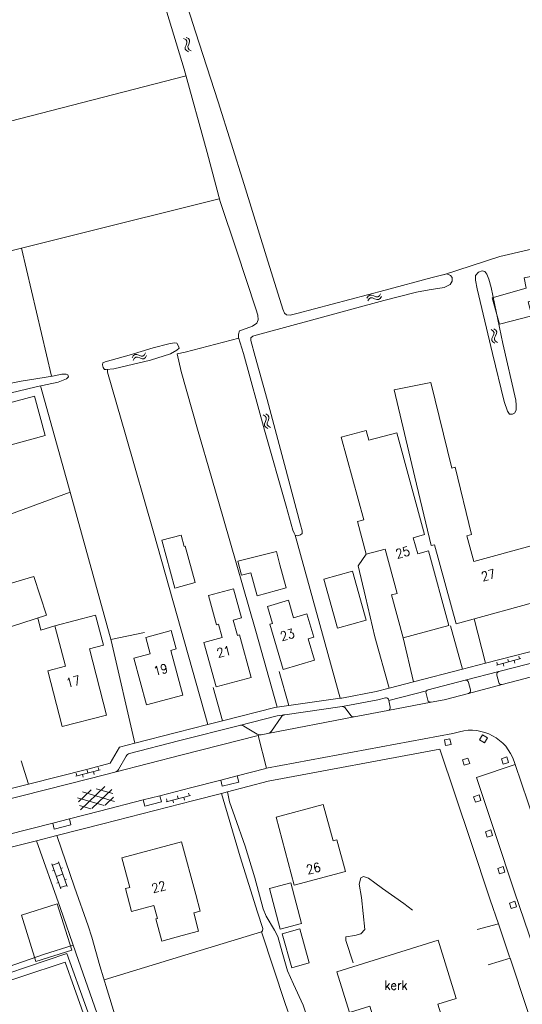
# Model space of a CAD drawing. Header units: metres. Extents: x 189705 to 199106, y 581686 to 588448.
# Tile 381 of 555: x 195532 to 195620, y 587647 to 587820. Entities that reach past the tile are written whole.
import ezdxf

# ---------------------------------------------------------------- set-up
doc = ezdxf.new("R2010")
doc.units = ezdxf.units.M
doc.layers.add('B-WA-OG-GBKN-G', color=7, linetype='Continuous', lineweight=18)
doc.styles.add('Style-STANDARD', font='STANDARD.shx')

msp = doc.modelspace()

# ---------------------------------------------------------------- linework, layer by layer
at = {"layer": 'B-WA-OG-GBKN-G'}
for p, q in [((195561.366, 587816.185), (195561.01, 587816.386)), ((195561.298, 587814.829), (195561.439, 587815.21)), ((195561.577, 587815.923), (195561.366, 587816.185)), ((195561.439, 587815.21), (195561.58, 587815.593)), ((195561.833, 587816.353), (195561.477, 587816.555)), ((195561.58, 587815.593), (195561.577, 587815.923)), ((195561.767, 587814.99), (195561.906, 587815.381)), ((195562.046, 587816.092), (195561.833, 587816.353)), ((195561.906, 587815.381), (195562.049, 587815.763)), ((195562.049, 587815.763), (195562.046, 587816.092)), ((195561.304, 587814.49), (195561.298, 587814.829)), ((195561.513, 587814.238), (195561.304, 587814.49)), ((195561.868, 587814.038), (195561.513, 587814.238)), ((195561.774, 587814.664), (195561.767, 587814.99)), ((195561.981, 587814.409), (195561.774, 587814.664)), ((195562.335, 587814.207), (195561.981, 587814.409)), ((195593.128, 587770.906), (195593.34, 587771.254)), ((195593.279, 587770.433), (195593.494, 587770.779)), ((195593.34, 587771.254), (195593.601, 587771.452)), ((195593.494, 587770.779), (195593.757, 587770.976)), ((195593.601, 587771.452), (195593.939, 587771.446)), ((195593.757, 587770.976), (195594.083, 587770.971)), ((195593.939, 587771.446), (195594.315, 587771.291)), ((195594.083, 587770.971), (195594.468, 587770.818)), ((195594.315, 587771.291), (195594.693, 587771.135)), ((195594.468, 587770.818), (195594.845, 587770.66)), ((195594.693, 587771.135), (195595.022, 587771.127)), ((195594.845, 587770.66), (195595.174, 587770.652)), ((195595.022, 587771.127), (195595.292, 587771.328)), ((195595.174, 587770.652), (195595.443, 587770.855)), ((195595.292, 587771.328), (195595.506, 587771.676)), ((195595.443, 587770.855), (195595.657, 587771.203)), ((195615.197, 587765.188), (195614.86, 587765.42)), ((195615.385, 587764.909), (195615.197, 587765.188)), ((195615.677, 587765.316), (195615.34, 587765.548)), ((195615.867, 587765.037), (195615.677, 587765.316)), ((195614.989, 587763.506), (195615.012, 587763.844)), ((195615.175, 587763.236), (195614.989, 587763.506)), ((195615.012, 587763.844), (195615.186, 587764.211)), ((195615.186, 587764.211), (195615.36, 587764.581)), ((195615.36, 587764.581), (195615.385, 587764.909)), ((195615.472, 587763.638), (195615.494, 587763.963)), ((195615.656, 587763.366), (195615.472, 587763.638)), ((195615.494, 587763.963), (195615.666, 587764.341)), ((195615.666, 587764.341), (195615.842, 587764.709)), ((195615.842, 587764.709), (195615.867, 587765.037)), ((195615.511, 587763.006), (195615.175, 587763.236)), ((195615.991, 587763.134), (195615.656, 587763.366)), ((195551.996, 587760.479), (195552.195, 587760.835)), ((195552.166, 587760.012), (195552.367, 587760.367)), ((195552.195, 587760.835), (195552.447, 587761.044)), ((195552.367, 587760.367), (195552.622, 587760.574)), ((195552.447, 587761.044), (195552.786, 587761.051)), ((195552.622, 587760.574), (195552.948, 587760.582)), ((195552.786, 587761.051), (195553.167, 587760.91)), ((195552.948, 587760.582), (195553.339, 587760.444)), ((195553.167, 587760.91), (195553.551, 587760.77)), ((195553.339, 587760.444), (195553.721, 587760.301)), ((195553.551, 587760.77), (195553.88, 587760.774)), ((195553.721, 587760.301), (195554.051, 587760.306)), ((195553.88, 587760.774), (195554.142, 587760.986)), ((195554.051, 587760.306), (195554.312, 587760.519)), ((195554.142, 587760.986), (195554.342, 587761.342)), ((195554.312, 587760.519), (195554.512, 587760.875)), ((195575.283, 587750.272), (195574.933, 587750.483)), ((195575.488, 587750.005), (195575.283, 587750.272)), ((195575.333, 587749.296), (195575.483, 587749.676)), ((195575.755, 587750.429), (195575.404, 587750.64)), ((195575.483, 587749.676), (195575.488, 587750.005)), ((195575.961, 587750.163), (195575.755, 587750.429)), ((195575.803, 587749.455), (195575.956, 587749.834)), ((195575.956, 587749.834), (195575.961, 587750.163)), ((195575.18, 587748.58), (195575.182, 587748.919)), ((195575.382, 587748.322), (195575.18, 587748.58)), ((195575.182, 587748.919), (195575.333, 587749.296)), ((195575.732, 587748.114), (195575.382, 587748.322)), ((195575.654, 587748.742), (195575.655, 587749.068)), ((195575.854, 587748.482), (195575.654, 587748.742)), ((195575.655, 587749.068), (195575.803, 587749.455)), ((195576.203, 587748.271), (195575.854, 587748.482)), ((195615.818, 587706.665), (195620.063, 587707.822)), ((195615.88, 587707.2), (195616.011, 587706.718)), ((195616.976, 587706.98), (195617.107, 587706.498)), ((195617.809, 587707.726), (195617.941, 587707.243)), ((195618.906, 587707.506), (195619.037, 587707.024)), ((195619.739, 587708.252), (195619.87, 587707.769)), ((195542.099, 587687.233), (195546.362, 587688.324)), ((195542.169, 587687.767), (195542.293, 587687.283)), ((195544.106, 587688.263), (195544.23, 587687.778)), ((195545.199, 587688.026), (195545.323, 587687.542)), ((195546.044, 587688.759), (195546.168, 587688.274)), ((195543.262, 587687.531), (195543.386, 587687.046)), ((195544.821, 587684.826), (195542.609, 587682.724)), ((195547.175, 587685.396), (195542.94, 587681.365)), ((195543.305, 587684.46), (195548.916, 587682.81)), ((195548.41, 587684.9), (195544.898, 587681.555)), ((195545.663, 587685.03), (195548.587, 587684.169)), ((195561.884, 587684.262), (195562.008, 587683.777)), ((195542.433, 587683.453), (195547.088, 587682.087)), ((195548.739, 587683.541), (195547.254, 587682.126)), ((195557.938, 587682.74), (195562.202, 587683.827)), ((195558.008, 587683.274), (195558.132, 587682.789)), ((195559.101, 587683.036), (195559.224, 587682.552)), ((195559.946, 587683.768), (195560.07, 587683.283)), ((195561.039, 587683.53), (195561.162, 587683.046)), ((195542.764, 587682.092), (195544.731, 587681.514)), ((195540.6, 587667.922), (195539.078, 587672.263)), ((195539.467, 587667.525), (195537.945, 587671.866)), ((195538.011, 587671.678), (195539.144, 587672.075)), ((195538.043, 587670.682), (195538.326, 587670.781)), ((195539.491, 587671.084), (195539.774, 587671.183)), ((195538.706, 587669.696), (195539.839, 587670.093)), ((195540.185, 587669.104), (195540.469, 587669.203)), ((195538.803, 587668.513), (195539.086, 587668.613)), ((195539.401, 587667.714), (195540.534, 587668.111))]:
    msp.add_line(p, q, dxfattribs=at)
at = {"layer": 'B-WA-OG-GBKN-G', "flags": 128}
for points in [[(195556.226, 587827.406), (195556.257, 587826.997), (195557.078, 587824.282), (195561.111, 587810.972), (195565.103, 587796.386), (195567.383, 587787.803), (195570.346, 587779.12), (195573.661, 587769.032), (195574.018, 587767.96), (195574.054, 587767.139), (195573.84, 587766.531), (195573.054, 587765.995), (195571.309, 587765.371), (195570.809, 587765.192), (195570.63, 587764.62), (195570.63, 587764.013)], [(195604.528, 587774.546), (195596.323, 587772.297), (195580.845, 587768.23), (195579.667, 587767.944), (195579.024, 587768.016), (195578.703, 587768.266), (195578.382, 587768.98), (195575.538, 587778.152), (195571.623, 587790.807), (195567.061, 587805.25), (195563.104, 587817.554), (195560.435, 587825.817), (195560.256, 587826.532)], [(195503.207, 587794.849), (195561.426, 587809.821)], [(195516.129, 587775.552), (195567.252, 587788.295)], [(195606.527, 587775.018), (195616.373, 587778.186), (195637.095, 587783.014), (195650.017, 587785.822)], [(195537.879, 587757.234), (195532.602, 587779.658)], [(195614.864, 587772.792), (195616.935, 587762.965), (195619.215, 587753.055), (195619.251, 587752.198), (195619.287, 587751.304), (195618.965, 587750.804), (195618.608, 587750.625), (195618.109, 587750.625), (195617.716, 587751.126), (195617.18, 587752.805), (195615.145, 587761.203), (195612.439, 587772.547), (195612.118, 587774.048), (195612.154, 587774.87), (195612.653, 587775.477), (195613.332, 587775.691), (195613.76, 587775.584), (195614.117, 587775.084), (195614.474, 587774.226), (195614.864, 587772.792)], [(195570.63, 587764.013), (195571.487, 587761.225), (195575.194, 587747.778), (195578.972, 587734.514), (195580.146, 587730.312), (195580.36, 587729.776), (195580.574, 587729.419), (195580.896, 587729.276), (195581.467, 587729.49), (195581.752, 587729.741), (195581.752, 587730.205), (195581.467, 587731.241), (195578.684, 587741.809), (195575.619, 587753.191), (195573.516, 587760.676), (195572.804, 587763.524), (195572.804, 587763.953), (195573.126, 587764.238), (195573.733, 587764.453), (195578.66, 587765.775), (195596.054, 587770.516), (195601.782, 587771.937), (195603.996, 587772.365), (195606.638, 587772.794), (195607.673, 587773.33), (195608.03, 587773.866), (195608.03, 587774.509), (195607.78, 587774.903), (195607.102, 587775.153), (195604.528, 587774.546)], [(195615.072, 587770.956), (195621.019, 587772.638), (195620.645, 587774.445), (195622.7, 587774.881), (195623.603, 587770.769), (195621.361, 587770.239), (195621.984, 587767.809), (195616.348, 587766.345), (195615.072, 587770.956)], [(195577.409, 587699.308), (195573.681, 587712.587), (195568.014, 587732.275), (195565.949, 587739.356), (195563.45, 587748.004), (195560.597, 587758.056), (195559.885, 587761.152), (195561.277, 587761.474), (195570.659, 587763.92)], [(195547.233, 587759.789), (195551.446, 587760.933), (195555.659, 587762.219), (195558.444, 587762.934), (195559.336, 587763.113), (195559.8, 587763.006), (195560.086, 587762.505), (195560.229, 587762.184), (195559.836, 587761.791), (195558.694, 587761.183), (195555.195, 587760.075), (195551.017, 587759.075), (195548.768, 587758.539), (195547.447, 587758.432), (195547.161, 587758.432), (195546.911, 587758.753), (195546.804, 587759.253), (195546.84, 587759.611), (195547.233, 587759.789)], [(195565.224, 587696.26), (195555.777, 587729.769), (195550.825, 587747.07), (195547.69, 587757.945), (195547.684, 587758.451)], [(195539.663, 587757.619), (195538.056, 587757.262), (195532.558, 587756.404), (195525.774, 587755.046)], [(195530.537, 587754.265), (195535.159, 587755.403), (195539.015, 587756.189), (195540.514, 587756.761), (195540.836, 587757.118), (195540.729, 587757.476), (195540.443, 587757.619), (195539.663, 587757.619)], [(195541.114, 587736.931), (195535.912, 587755.557)], [(195601.494, 587739.594), (195597.905, 587754.859), (195604.335, 587756.167), (195608.014, 587741.165)], [(195520.248, 587742.92), (195524.917, 587743.999), (195525.013, 587743.647), (195536.76, 587746.842), (195534.874, 587753.777), (195524.21, 587750.877), (195523.858, 587752.171), (195522.775, 587751.876), (195522.932, 587751.298), (195518.05, 587750.262)], [(195607.464, 587713.619), (195603.909, 587726.651), (195602.017, 587726.135), (195601.241, 587728.982), (195603.191, 587729.513), (195598.334, 587747.349), (195593.472, 587746.025), (195592.998, 587747.766), (195588.631, 587746.577), (195592.567, 587732.119), (195591.449, 587731.815), (195593.011, 587726.072), (195596.295, 587726.965), (195598.401, 587719.219), (195597.429, 587718.955), (195599.468, 587711.448), (195607.464, 587713.619)], [(195608.014, 587741.165), (195608.591, 587741.304), (195611.428, 587729.527), (195610.596, 587729.299)], [(195604.941, 587727.746), (195604.385, 587727.593), (195601.494, 587739.594)], [(195521.93, 587729.859), (195541.114, 587736.931)], [(195541.114, 587736.931), (195548.31, 587710.978), (195552.481, 587692.987)], [(195561.279, 587727.506), (195563.01, 587721.106), (195559.443, 587720.141), (195557.176, 587728.525), (195560.569, 587729.442), (195561.105, 587727.459), (195561.279, 587727.506)], [(195580.574, 587729.419), (195588.441, 587700.87)], [(195610.596, 587729.299), (195611.834, 587724.792), (195621.873, 587727.549), (195624.439, 587718.207), (195608.743, 587713.898), (195604.941, 587727.746)], [(195577.873, 587724.206), (195577.284, 587726.574), (195570.496, 587724.892), (195571.119, 587722.4), (195572.806, 587722.83)], [(195597.028, 587702.651), (195594.522, 587711.646), (195592.844, 587718.65), (195591.563, 587724.057), (195593.011, 587726.072)], [(195577.873, 587724.206), (195578.961, 587720.198), (195573.894, 587718.823), (195572.806, 587722.83)], [(195524.822, 587719.238), (195534.749, 587722.161), (195536.955, 587715.407), (195526.635, 587712.091)], [(195590.606, 587723.131), (195593.001, 587714.546), (195587.973, 587713.143), (195585.578, 587721.728), (195590.606, 587723.131)], [(195564.568, 587710.655), (195566.704, 587702.847), (195572.854, 587704.529), (195570.816, 587711.981), (195570.434, 587711.877), (195569.711, 587714.531), (195571.156, 587714.925), (195569.764, 587720.03), (195565.368, 587718.831), (195566.762, 587713.721), (195567.12, 587713.819), (195567.748, 587711.526), (195564.568, 587710.655)], [(195578.432, 587705.913), (195576.134, 587713.85), (195576.562, 587713.974), (195575.698, 587716.957), (195579.373, 587718.022), (195580.261, 587714.959), (195582.61, 587715.64), (195583.793, 587711.558), (195582.852, 587711.285), (195583.946, 587707.513), (195578.432, 587705.913)], [(195547.505, 587697.917), (195544.496, 587709.505), (195546.952, 587710.143), (195545.582, 587715.416), (195538.465, 587713.567), (195540.303, 587706.491), (195537.192, 587705.683), (195539.733, 587695.899), (195547.505, 587697.917)], [(195535.489, 587714.936), (195535.982, 587712.81), (195538.465, 587713.567)], [(195609.841, 587705.958), (195607.778, 587713.543)], [(195613.917, 587707.009), (195611.88, 587714.759)], [(195548.263, 587711.147), (195554.138, 587712.373)], [(195552.285, 587707.902), (195554.486, 587699.706), (195560.844, 587701.413), (195558.742, 587709.244), (195559.679, 587709.495), (195558.816, 587712.717), (195554.396, 587711.533), (195555.162, 587708.672), (195552.285, 587707.902)], [(195599.477, 587711.45), (195601.291, 587703.752)], [(195613.917, 587707.009), (195626.236, 587710.188)], [(195609.841, 587705.958), (195613.917, 587707.009)], [(195616.22, 587705.538), (195626.277, 587708.133)], [(195579.424, 587699.593), (195577.748, 587705.562)], [(195601.291, 587703.752), (195609.841, 587705.958)], [(195610.305, 587704.012), (195616.22, 587705.538)], [(195615.861, 587704.929), (195616.198, 587703.62)], [(195626.86, 587705.88), (195616.809, 587703.261)], [(195597.028, 587702.651), (195601.291, 587703.752)], [(195603.829, 587702.341), (195610.305, 587704.012)], [(195616.809, 587703.261), (195610.897, 587701.721)], [(195610.914, 587703.653), (195611.255, 587702.33)], [(195567.792, 587696.912), (195566.18, 587702.775)], [(195588.441, 587700.87), (195588.739, 587700.912), (195594.718, 587702.055), (195597.028, 587702.651)], [(195596.985, 587700.472), (195603.563, 587702.169)], [(195603.469, 587701.732), (195603.776, 587700.542)], [(195610.897, 587701.721), (195606.66, 587700.617), (195604.354, 587700.176)], [(195579.424, 587699.593), (195588.441, 587700.87)], [(195588.788, 587699.413), (195589.02, 587699.443), (195589.108, 587699.457), (195595.047, 587700.591)], [(195596.357, 587700.929), (195595.047, 587700.591)], [(195596.809, 587698.733), (195604.354, 587700.176)], [(195596.985, 587700.472), (195596.973, 587700.539)], [(195597.206, 587699.318), (195596.985, 587700.472)], [(195577.409, 587699.308), (195577.012, 587699.251), (195567.792, 587696.912)], [(195570.779, 587696.122), (195577.381, 587697.797), (195578.759, 587697.993)], [(195577.409, 587699.308), (195579.424, 587699.593)], [(195578.759, 587697.993), (195588.788, 587699.413)], [(195589.252, 587699.226), (195590.386, 587697.78)], [(195590.873, 587697.598), (195596.809, 587698.733)], [(195565.224, 587696.26), (195559.746, 587694.87), (195552.481, 587692.987)], [(195567.792, 587696.912), (195565.224, 587696.26)], [(195575.78, 587694.711), (195590.873, 587697.598)], [(195576.42, 587695.131), (195578.072, 587697.564)], [(195570.779, 587696.122), (195560.109, 587693.414), (195551.553, 587691.197)], [(195571.536, 587696.012), (195573.897, 587694.607)], [(195574.073, 587694.379), (195574.161, 587694.401), (195574.596, 587694.484)], [(195574.596, 587694.484), (195575.78, 587694.711)], [(195609.322, 587695.012), (195608.166, 587694.711), (195575.535, 587688.618)], [(195533.82, 587685.838), (195544.214, 587688.469), (195548.114, 587689.479), (195549.764, 587692.283), (195552.481, 587692.987)], [(195574.073, 587694.379), (195560.73, 587690.992), (195548.958, 587687.942)], [(195574.073, 587694.379), (195575.535, 587688.618)], [(195606.681, 587693.569), (195607.661, 587693.766), (195607.858, 587692.786), (195606.878, 587692.589), (195606.681, 587693.569)], [(195612.848, 587693.584), (195613.36, 587694.442), (195614.219, 587693.93), (195613.707, 587693.071), (195612.848, 587693.584)], [(195568.668, 587684.476), (195575.824, 587686.329), (195605.899, 587691.948), (195611.331, 587675.776), (195614.726, 587665.568), (195616.144, 587661.408)], [(195533.82, 587685.838), (195532.539, 587689.912)], [(195550.942, 587690.736), (195549.569, 587688.403)], [(195609.857, 587690.085), (195610.807, 587690.397), (195611.12, 587689.448), (195610.17, 587689.135), (195609.857, 587690.085)], [(195616.679, 587690.278), (195617.629, 587690.591), (195617.941, 587689.641), (195616.991, 587689.329), (195616.679, 587690.278)], [(195619.109, 587689.253), (195618.92, 587689.817)], [(195515.612, 587679.356), (195528.686, 587682.784), (195544.636, 587686.822), (195548.958, 587687.942)], [(195570.414, 587687.302), (195575.401, 587688.593), (195575.535, 587688.618)], [(195638.477, 587631.868), (195631.671, 587629.576), (195628.531, 587638.898), (195625.398, 587648.004), (195622.383, 587657.052), (195618.991, 587667.004), (195615.599, 587677.203), (195612.318, 587686.972), (195619.109, 587689.253)], [(195619.109, 587689.253), (195622.39, 587679.484), (195625.783, 587669.285), (195629.175, 587659.333), (195632.19, 587650.285), (195635.323, 587641.18), (195638.293, 587632.36)], [(195567.51, 587686.551), (195562.223, 587685.183), (195556.838, 587683.809)], [(195567.51, 587686.551), (195567.783, 587685.463), (195570.692, 587686.194), (195570.414, 587687.302)], [(195570.414, 587687.302), (195567.51, 587686.551)], [(195530.816, 587685.077), (195533.82, 587685.838)], [(195567.667, 587684.217), (195562.796, 587682.955), (195546.836, 587678.884), (195538.774, 587676.817)], [(195568.668, 587684.476), (195567.667, 587684.217)], [(195567.667, 587684.217), (195570.929, 587673.096), (195573.94, 587663.433), (195574.864, 587660.547), (195574.834, 587660.129), (195574.625, 587660.009), (195578.769, 587647.418), (195582.764, 587636.205)], [(195591.775, 587610.369), (195591.707, 587612.145), (195591.438, 587614.954), (195590.811, 587618.002), (195589.649, 587622.56), (195587.563, 587630.106), (195584.911, 587638.13), (195581.931, 587647.135), (195580.231, 587650.83), (195579.216, 587653.161), (195578.263, 587656.437), (195577.491, 587659.142), (195576.923, 587660.278), (195575.46, 587662.728), (195574.953, 587664.013), (195573.463, 587669.413), (195571.766, 587674.982), (195569.974, 587680.092), (195569.052, 587682.711), (195568.668, 587684.476)], [(195553.931, 587683.068), (195546.266, 587681.113), (195540.989, 587679.76)], [(195553.931, 587683.068), (195554.197, 587682.007), (195557.107, 587682.738), (195556.838, 587683.809)], [(195556.838, 587683.809), (195553.931, 587683.068)], [(195611.809, 587683.625), (195612.758, 587683.937), (195613.071, 587682.987), (195612.121, 587682.675), (195611.809, 587683.625)], [(195577.222, 587680.026), (195585.471, 587682.281)], [(195585.471, 587682.281), (195587.195, 587675.916), (195587.839, 587676.09)], [(195538.083, 587679.015), (195530.006, 587676.944)], [(195538.083, 587679.015), (195538.345, 587677.972), (195541.254, 587678.703), (195540.989, 587679.76)], [(195540.989, 587679.76), (195538.083, 587679.015)], [(195577.222, 587680.026), (195580.4, 587668.129), (195589.357, 587670.521)], [(195613.871, 587677.498), (195614.82, 587677.811), (195615.133, 587676.861), (195614.183, 587676.548), (195613.871, 587677.498)], [(195535.256, 587675.915), (195530.578, 587674.716), (195513.011, 587670.211)], [(195538.774, 587676.817), (195535.256, 587675.915)], [(195546.251, 587644.472), (195542.103, 587656.326), (195539.36, 587664.227), (195535.256, 587675.915)], [(195538.774, 587676.817), (195541.866, 587667.81), (195544.255, 587661.026), (195544.937, 587659.038), (195546.34, 587654.018), (195547.591, 587649.818), (195548.964, 587645.425)], [(195562.772, 587663.29), (195563.641, 587660.091), (195560.773, 587659.311), (195557.213, 587658.344), (195556.15, 587662.255), (195556.42, 587662.328), (195555.81, 587664.585), (195551.901, 587663.529), (195550.816, 587667.544), (195551.593, 587667.754), (195550.196, 587672.922), (195560.613, 587675.738), (195563.121, 587666.504)], [(195587.839, 587676.09), (195589.357, 587670.521)], [(195616.028, 587671.087), (195616.978, 587671.4), (195617.291, 587670.45), (195616.341, 587670.137), (195616.028, 587671.087)], [(195590.729, 587654.582), (195589.404, 587658.446), (195589.404, 587659.08), (195591.017, 587659.311), (195592.054, 587659.657), (195592.745, 587660.406), (195592.169, 587666), (195591.766, 587668.306), (195592.054, 587669.459), (195592.515, 587669.69), (195593.379, 587669.402), (195594.523, 587668.549)], [(195579.759, 587668.556), (195581.633, 587661.44), (195577.943, 587660.469), (195576.069, 587667.584), (195579.759, 587668.556)], [(195594.523, 587668.549), (195595.856, 587667.556), (195599.601, 587664.962), (195601.099, 587663.751)], [(195563.121, 587666.504), (195563.91, 587663.599), (195562.772, 587663.29)], [(195618.071, 587665.017), (195619.021, 587665.329), (195619.334, 587664.38), (195618.384, 587664.067), (195618.071, 587665.017)], [(195538.875, 587664.892), (195541.429, 587656.758), (195535.133, 587654.781), (195532.579, 587662.915), (195538.875, 587664.892)], [(195578.295, 587659.629), (195579.937, 587653.682), (195583.016, 587654.532), (195581.374, 587660.479), (195578.295, 587659.629)], [(195616.144, 587661.408), (195612.456, 587660.414)], [(195616.144, 587661.408), (195618.119, 587655.615), (195618.2, 587655.37)], [(195561.237, 587655.92), (195574.625, 587660.009)], [(195611.455, 587628.284), (195605.521, 587647.323), (195608.767, 587648.335), (195605.598, 587658.499), (195587.827, 587652.958), (195590.044, 587645.849), (195593.648, 587646.973), (195598.537, 587631.296), (195591.692, 587629.161), (195593.333, 587623.901), (195599.058, 587625.687), (195599.358, 587624.727), (195600.303, 587625.022), (195600.478, 587624.462), (195611.455, 587628.284)], [(195515.853, 587648.839), (195536.44, 587656.032), (195541.64, 587657.659)], [(195516.771, 587646.062), (195516.771, 587646.949), (195524.644, 587649.565), (195540.239, 587654.666), (195541.843, 587650.265), (195545.963, 587638.538), (195551.568, 587622.575), (195554.74, 587613.591), (195555.75, 587613.918), (195549.871, 587630.278), (195543.967, 587646.597), (195540.558, 587656.203), (195519.816, 587649.166), (195516.168, 587647.888)], [(195547.063, 587651.59), (195561.237, 587655.92)], [(195614.349, 587654.22), (195618.2, 587655.37)], [(195618.2, 587655.37), (195621.136, 587646.56), (195624.271, 587637.448), (195625.577, 587633.571)]]:
    msp.add_lwpolyline(points, dxfattribs=at)
at = {"layer": 'B-WA-OG-GBKN-G'}
for centre, radius, start, end in [((195616.344, 587705.055), 0.499, 104.37152, 194.59055), ((195610.428, 587703.525), 0.502, 14.75059, 104.21148), ((195616.683, 587703.746), 0.501, 194.55241, 284.57389), ((195603.959, 587701.855), 0.506, 141.63213, 194.08883), ((195603.959, 587701.848), 0.51, 104.78068, 140.99407), ((195610.772, 587702.204), 0.499, 284.5315, 14.5703), ((195596.481, 587700.444), 0.501, 10.97926, 104.34355), ((195604.261, 587700.669), 0.501, 194.63138, 280.68317), ((195578.9, 587697.002), 1.001, 98.11415, 145.85163), ((195588.859, 587698.92), 0.498, 37.92512, 98.17431), ((195596.716, 587699.223), 0.499, 280.71625, 10.95957), ((195590.777, 587698.085), 0.496, 217.90732, 281.10957), ((195571.024, 587695.149), 1.004, 59.33266, 104.13172), ((195574.41, 587695.475), 1.008, 239.40713, 280.63303), ((195575.59, 587695.698), 1.005, 280.89576, 325.65402), ((195611.336, 587687.268), 8.001, 18.57475, 104.57555), ((195551.807, 587690.224), 1.005, 104.65676, 149.4124), ((195548.704, 587688.915), 1.005, 284.65676, 329.4124)]:
    msp.add_arc(centre, radius, start, end, dxfattribs=at)

# ---------------------------------------------------------------- texts
at = {"layer": 'B-WA-OG-GBKN-G', "style": 'Style-STANDARD'}
for s, rotation, p in [('25', 15.18979, (195598.394, 587725.308)), ('27', 15.37073, (195613.398, 587721.333)), ('23', 16.20519, (195578.202, 587710.854)), ('21', 15.30032, (195567.062, 587707.93)), ('19', 15.00891, (195555.98, 587704.771)), ('17', 14.53651, (195540.661, 587702.709)), ('26', 14.35578, (195582.732, 587670.012)), ('22', 15.18979, (195555.658, 587666.736))]:
    msp.add_text(s, height=1.6, rotation=rotation, dxfattribs=at).set_placement(p)
msp.add_text('kerk', height=1.6, dxfattribs=at).set_placement((195596.187, 587649.856))

doc.saveas('drawing.dxf')
